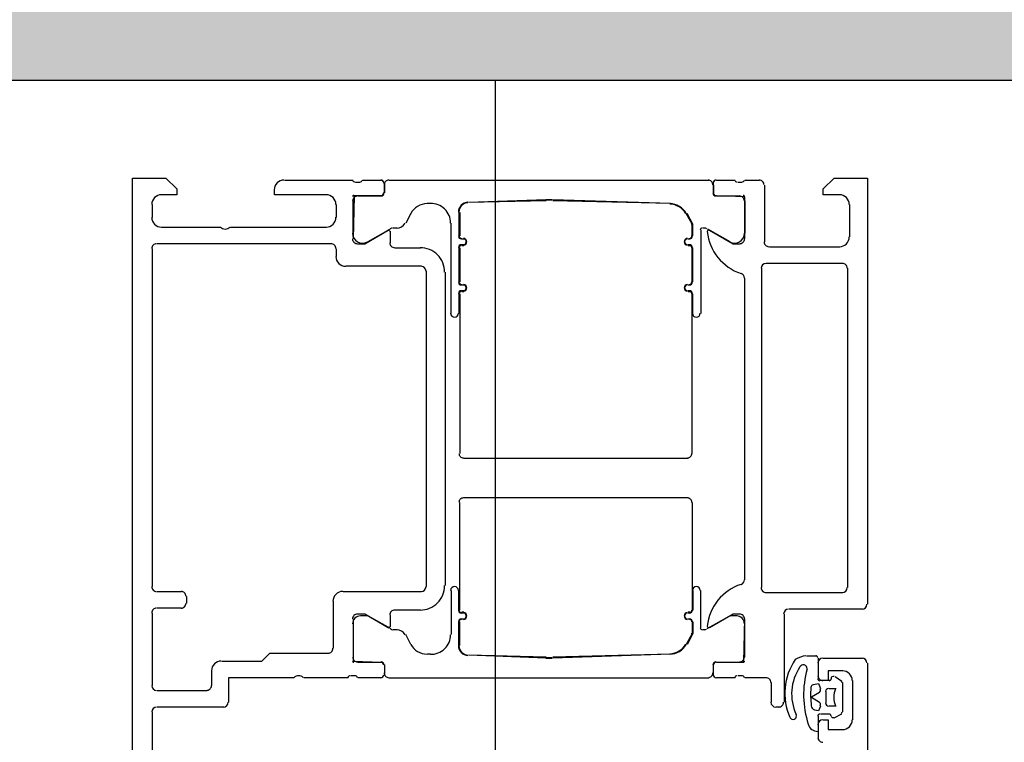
# Model space of a CAD drawing. Extents: x 2 to 87, y -108 to 11.
# Tile 314 of 352: x 49.7791 to 49.8796, y -31.6583 to -31.5845. Entities that reach past the tile are written whole.
import ezdxf

# ---------------------------------------------------------------- set-up
doc = ezdxf.new("R2010")
doc.units = 0
doc.header["$MEASUREMENT"] = 0
doc.linetypes.add('DOT', pattern=[0.25, 0, -0.25])
for name, color, linetype in [('13', 7, 'CONTINUOUS'), ('18', 7, 'CONTINUOUS'), ('2', 7, 'CONTINUOUS'), ('25', 7, 'CONTINUOUS'), ('32', 7, 'CONTINUOUS')]:
    doc.layers.add(name, color=color, linetype=linetype)

msp = doc.modelspace()

# ---------------------------------------------------------------- linework, layer by layer
at = {"layer": '13', "color": 62, "linetype": 'Continuous'}
msp.add_line((49.82759999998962, -31.59070000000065), (49.82759999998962, -32.74869999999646), dxfattribs=at)
at = {"layer": '18', "color": 1, "linetype": 'DOT'}
msp.add_lwpolyline([(49.62759999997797, -31.59070000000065), (50.02759999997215, -31.59070000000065), (50.02759999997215, -32.74869999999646), (49.62759999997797, -32.74869999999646)], close=True, dxfattribs=at)
at = {"layer": '2', "color": 62, "linetype": 'Continuous'}
msp.add_line((49.62759999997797, -31.59070000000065), (50.02759999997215, -31.59070000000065), dxfattribs=at)
at = {"layer": '25', "color": 62, "linetype": 'Continuous'}
msp.add_line((49.62759999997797, -31.59070000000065), (50.02759999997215, -31.59070000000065), dxfattribs=at)
for points in [[(49.62759999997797, -31.05070000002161), (49.62759999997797, -31.59070000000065), (50.02759999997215, -31.59070000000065)], [(49.62759999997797, -31.05070000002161), (50.02759999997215, -31.05070000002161), (50.02759999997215, -31.59070000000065)], [(49.62759999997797, -31.59070000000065), (49.62759999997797, -31.59070000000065), (50.02759999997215, -31.59070000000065)]]:
    msp.add_solid(points, dxfattribs=at)
at = {"layer": '32', "color": 62, "linetype": 'Continuous'}
for p, q in [((49.80609999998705, -31.60090000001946), (49.81309999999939, -31.60090000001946)), ((49.81339999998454, -31.60109999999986), (49.81379999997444, -31.60109999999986)), ((49.81409999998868, -31.60090000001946), (49.81599999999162, -31.60090000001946)), ((49.81629999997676, -31.60120000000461), (49.81629999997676, -31.6021999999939)), ((49.81680000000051, -31.60090000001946), (49.84939999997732, -31.60090000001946)), ((49.84989999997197, -31.6021999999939), (49.84989999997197, -31.60120000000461)), ((49.85019999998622, -31.60090000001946), (49.85209999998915, -31.60090000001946)), ((49.8523999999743, -31.60109999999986), (49.85279999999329, -31.60109999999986)), ((49.85309999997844, -31.60090000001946), (49.85459999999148, -31.60090000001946)), ((49.81629999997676, -31.6021999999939), (49.81629999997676, -31.60140000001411)), ((49.84989999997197, -31.60140000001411), (49.84989999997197, -31.6021999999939)), ((49.85509999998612, -31.60140000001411), (49.85509999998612, -31.60719999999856)), ((49.81309999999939, -31.60630000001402), (49.81309999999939, -31.60300000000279)), ((49.81359999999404, -31.60250000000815), (49.81599999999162, -31.60250000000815)), ((49.83279999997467, -31.60289999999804), (49.82489999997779, -31.60320000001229)), ((49.83279999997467, -31.60300000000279), (49.82489999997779, -31.60320000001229)), ((49.84549999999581, -31.60330000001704), (49.83349999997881, -31.60289999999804)), ((49.84549999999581, -31.60330000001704), (49.83349999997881, -31.60300000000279)), ((49.85019999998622, -31.60250000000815), (49.85259999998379, -31.60250000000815)), ((49.85309999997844, -31.60300000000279), (49.85309999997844, -31.60630000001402)), ((49.79259999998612, -31.60340000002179), (49.79259999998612, -31.60469999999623)), ((49.81139999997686, -31.60469999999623), (49.81139999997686, -31.60340000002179)), ((49.82099999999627, -31.60330000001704), (49.82069999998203, -31.60330000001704)), ((49.8238999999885, -31.60420000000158), (49.8238999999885, -31.60659999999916)), ((49.82399999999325, -31.60420000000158), (49.82399999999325, -31.60659999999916)), ((49.8637999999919, -31.60670000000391), (49.8637999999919, -31.60340000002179)), ((49.81899999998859, -31.60430000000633), (49.81849999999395, -31.60529999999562)), ((49.79359999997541, -31.60570000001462), (49.79959999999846, -31.60570000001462)), ((49.80059999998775, -31.60570000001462), (49.81039999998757, -31.60570000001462)), ((49.81689999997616, -31.60589999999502), (49.81459999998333, -31.60719999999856)), ((49.81689999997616, -31.60610000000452), (49.81689999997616, -31.60730000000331)), ((49.8175999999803, -31.60580000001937), (49.81719999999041, -31.60580000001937)), ((49.8230999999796, -31.61449999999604), (49.8230999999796, -31.60529999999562)), ((49.84859999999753, -31.60599999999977), (49.84859999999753, -31.61449999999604)), ((49.84899999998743, -31.60580000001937), (49.84879999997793, -31.60580000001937)), ((49.85159999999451, -31.60719999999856), (49.84929999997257, -31.60589999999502)), ((49.82419999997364, -31.60690000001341), (49.82439999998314, -31.60690000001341)), ((49.82419999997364, -31.60690000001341), (49.82439999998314, -31.60690000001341)), ((49.84729999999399, -31.60690000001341), (49.84749999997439, -31.60690000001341)), ((49.84729999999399, -31.60690000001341), (49.84749999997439, -31.60690000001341)), ((49.79259999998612, -31.6079000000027), (49.79259999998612, -31.64240000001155)), ((49.81089999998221, -31.60740000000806), (49.79309999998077, -31.60740000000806)), ((49.81139999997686, -31.60870000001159), (49.81139999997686, -31.6079000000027)), ((49.81739999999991, -31.60779999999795), (49.81999999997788, -31.60779999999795)), ((49.8238999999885, -31.60779999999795), (49.8238999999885, -31.61130000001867)), ((49.82399999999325, -31.60779999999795), (49.82399999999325, -31.61130000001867)), ((49.82439999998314, -31.60750000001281), (49.82419999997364, -31.60750000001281)), ((49.82439999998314, -31.60760000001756), (49.82419999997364, -31.60760000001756)), ((49.84749999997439, -31.60750000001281), (49.84729999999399, -31.60750000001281)), ((49.84749999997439, -31.60760000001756), (49.84729999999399, -31.60760000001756)), ((49.84769999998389, -31.61130000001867), (49.84769999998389, -31.60779999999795)), ((49.84779999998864, -31.61130000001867), (49.84779999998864, -31.60779999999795)), ((49.85559999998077, -31.6076999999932), (49.8627999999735, -31.6076999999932)), ((49.82009999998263, -31.60970000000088), (49.81239999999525, -31.60970000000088)), ((49.82059999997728, -31.64240000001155), (49.82059999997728, -31.61019999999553)), ((49.85480000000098, -31.60990000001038), (49.85480000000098, -31.6425000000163)), ((49.86309999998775, -31.60940000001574), (49.85529999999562, -31.60940000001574)), ((49.8635999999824, -31.6425000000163), (49.8635999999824, -31.60990000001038)), ((49.82249999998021, -31.61030000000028), (49.82249999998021, -31.6423000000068)), ((49.85309999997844, -31.6417000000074), (49.85309999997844, -31.61089999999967)), ((49.82419999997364, -31.61160000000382), (49.82439999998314, -31.61160000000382)), ((49.82419999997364, -31.61160000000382), (49.82439999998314, -31.61160000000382)), ((49.82439999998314, -31.61220000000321), (49.82419999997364, -31.61220000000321)), ((49.84729999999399, -31.61160000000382), (49.84749999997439, -31.61160000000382)), ((49.84729999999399, -31.61160000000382), (49.84749999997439, -31.61160000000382)), ((49.84749999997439, -31.61220000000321), (49.84729999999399, -31.61220000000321)), ((49.8238999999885, -31.61250000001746), (49.8238999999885, -31.61449999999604)), ((49.82399999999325, -31.61250000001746), (49.82399999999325, -31.62880000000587)), ((49.82439999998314, -31.61230000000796), (49.82419999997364, -31.61230000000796)), ((49.84749999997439, -31.61230000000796), (49.84729999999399, -31.61230000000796)), ((49.84769999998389, -31.62880000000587), (49.84769999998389, -31.61250000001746)), ((49.84779999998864, -31.61449999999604), (49.84779999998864, -31.61250000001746)), ((49.82439999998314, -31.62930000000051), (49.84729999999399, -31.62930000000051)), ((49.82439999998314, -31.63330000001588), (49.84729999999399, -31.63330000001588)), ((49.82399999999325, -31.64480000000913), (49.82399999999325, -31.63380000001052)), ((49.84769999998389, -31.63380000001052), (49.84769999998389, -31.64480000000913)), ((49.79309999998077, -31.64290000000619), (49.7955999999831, -31.64290000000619)), ((49.79609999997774, -31.64340000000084), (49.79609999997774, -31.64410000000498)), ((49.812099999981, -31.64290000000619), (49.82009999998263, -31.64290000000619)), ((49.8230999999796, -31.64280000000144), (49.8230999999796, -31.64730000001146)), ((49.8238999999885, -31.64480000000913), (49.8238999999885, -31.64280000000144)), ((49.84779999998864, -31.64280000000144), (49.84779999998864, -31.64480000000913)), ((49.84859999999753, -31.64660000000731), (49.84859999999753, -31.64280000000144)), ((49.85529999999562, -31.64300000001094), (49.86309999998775, -31.64300000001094)), ((49.81109999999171, -31.64870000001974), (49.81109999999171, -31.64389999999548)), ((49.79259999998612, -31.64509999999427), (49.79259999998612, -31.65249999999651)), ((49.7955999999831, -31.64459999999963), (49.79309999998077, -31.64459999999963)), ((49.81689999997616, -31.64530000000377), (49.81689999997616, -31.64650000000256)), ((49.81999999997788, -31.64480000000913), (49.81739999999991, -31.64480000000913)), ((49.82439999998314, -31.64500000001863), (49.82419999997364, -31.64500000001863)), ((49.82439999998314, -31.64509999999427), (49.82419999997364, -31.64509999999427)), ((49.84749999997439, -31.64500000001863), (49.84729999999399, -31.64500000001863)), ((49.84749999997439, -31.64509999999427), (49.84729999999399, -31.64509999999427)), ((49.85709999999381, -31.64519999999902), (49.85709999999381, -31.65420000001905)), ((49.86509999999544, -31.64470000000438), (49.85759999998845, -31.64470000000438)), ((49.81309999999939, -31.64620000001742), (49.81309999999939, -31.64960000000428)), ((49.8238999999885, -31.64840000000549), (49.8238999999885, -31.64600000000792)), ((49.82399999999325, -31.64840000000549), (49.82399999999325, -31.64600000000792)), ((49.82419999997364, -31.64569999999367), (49.82439999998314, -31.64569999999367)), ((49.82419999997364, -31.64569999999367), (49.82439999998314, -31.64569999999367)), ((49.84729999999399, -31.64569999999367), (49.84749999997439, -31.64569999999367)), ((49.84729999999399, -31.64569999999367), (49.84749999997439, -31.64569999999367)), ((49.85309999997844, -31.64960000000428), (49.85309999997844, -31.64620000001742)), ((49.8175999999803, -31.64680000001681), (49.81719999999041, -31.64680000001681)), ((49.81899999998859, -31.64830000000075), (49.81849999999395, -31.64730000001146)), ((49.84899999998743, -31.64680000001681), (49.84879999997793, -31.64680000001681)), ((49.82099999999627, -31.64930000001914), (49.82069999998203, -31.64930000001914)), ((49.83279999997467, -31.64960000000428), (49.82489999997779, -31.64939999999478)), ((49.83279999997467, -31.64970000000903), (49.82489999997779, -31.64939999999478)), ((49.84549999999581, -31.64930000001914), (49.83349999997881, -31.64960000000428)), ((49.84549999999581, -31.64930000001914), (49.83349999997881, -31.64970000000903)), ((49.81359999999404, -31.65009999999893), (49.81599999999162, -31.65009999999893)), ((49.81629999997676, -31.65040000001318), (49.81629999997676, -31.65140000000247)), ((49.81629999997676, -31.65040000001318), (49.81629999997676, -31.65120000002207)), ((49.84989999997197, -31.65140000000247), (49.84989999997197, -31.65040000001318)), ((49.84989999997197, -31.65120000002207), (49.84989999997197, -31.65040000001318)), ((49.85019999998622, -31.65009999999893), (49.85259999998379, -31.65009999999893)), ((49.86039999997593, -31.64949999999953), (49.85939999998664, -31.64949999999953)), ((49.86059999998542, -31.65180000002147), (49.86059999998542, -31.64970000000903)), ((49.86059999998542, -31.65150000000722), (49.86059999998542, -31.65020000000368)), ((49.86109999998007, -31.64970000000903), (49.86509999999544, -31.64970000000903)), ((49.86559999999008, -31.65020000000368), (49.86559999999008, -31.74720000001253)), ((49.79869999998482, -31.65249999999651), (49.79869999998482, -31.65100000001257)), ((49.81259999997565, -31.65170000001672), (49.80809999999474, -31.65170000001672)), ((49.81329999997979, -31.65150000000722), (49.8128999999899, -31.65150000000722)), ((49.81599999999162, -31.65170000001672), (49.81359999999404, -31.65170000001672)), ((49.81680000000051, -31.65170000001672), (49.84939999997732, -31.65170000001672)), ((49.85209999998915, -31.65170000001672), (49.85019999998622, -31.65170000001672)), ((49.85279999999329, -31.65150000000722), (49.8523999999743, -31.65150000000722)), ((49.85529999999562, -31.65170000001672), (49.85309999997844, -31.65170000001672)), ((49.85579999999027, -31.65420000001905), (49.85579999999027, -31.65220000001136)), ((49.86179999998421, -31.65200000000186), (49.86079999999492, -31.65200000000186)), ((49.862999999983, -31.65210000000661), (49.86229999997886, -31.65160000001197)), ((49.86309999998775, -31.65520000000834), (49.86309999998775, -31.65220000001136)), ((49.86409999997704, -31.65600000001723), (49.86409999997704, -31.65200000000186)), ((49.79309999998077, -31.65300000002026), (49.79819999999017, -31.65300000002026)), ((49.86139999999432, -31.65429999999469), (49.86139999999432, -31.6530999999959)), ((49.86169999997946, -31.65280000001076), (49.86239999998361, -31.65280000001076)), ((49.79259999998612, -31.65520000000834), (49.79259999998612, -31.66060000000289)), ((49.79989999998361, -31.65470000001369), (49.79309999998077, -31.65470000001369)), ((49.85659999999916, -31.65470000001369), (49.85629999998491, -31.65470000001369)), ((49.86079999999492, -31.65540000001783), (49.86169999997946, -31.65540000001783)), ((49.86239999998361, -31.65460000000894), (49.86169999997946, -31.65460000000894)), ((49.86219999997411, -31.65580000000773), (49.862999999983, -31.65540000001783)), ((49.86059999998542, -31.65720000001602), (49.86059999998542, -31.65559999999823)), ((49.86059999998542, -31.65780000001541), (49.86059999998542, -31.65650000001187))]:
    msp.add_line(p, q, dxfattribs=at)
for points in [[(49.79059999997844, -31.66920000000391), (49.79059999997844, -31.60070000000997), (49.79399999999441, -31.60070000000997), (49.79509999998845, -31.601800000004), (49.79509999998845, -31.6024000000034), (49.79359999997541, -31.6024000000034)], [(49.8627999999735, -31.6024000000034), (49.86109999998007, -31.6024000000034), (49.86109999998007, -31.601800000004), (49.86219999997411, -31.60070000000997), (49.86559999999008, -31.60070000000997), (49.86559999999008, -31.64420000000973)], [(49.81039999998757, -31.6024000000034), (49.80509999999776, -31.6024000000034), (49.80509999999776, -31.60190000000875)], [(49.81599999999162, -31.60250000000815), (49.81319999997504, -31.60250000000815), (49.81309999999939, -31.60690000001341)], [(49.85309999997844, -31.60690000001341), (49.85309999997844, -31.6026000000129), (49.85019999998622, -31.60250000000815)], [(49.84769999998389, -31.60659999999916), (49.84769999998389, -31.60540000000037), (49.84709999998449, -31.60430000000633)], [(49.84779999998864, -31.60659999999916), (49.84779999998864, -31.60540000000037), (49.84719999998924, -31.60430000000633)], [(49.81359999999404, -31.60740000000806), (49.81429999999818, -31.60740000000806), (49.81669999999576, -31.60599999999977)], [(49.84949999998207, -31.60599999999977), (49.85189999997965, -31.60740000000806), (49.85259999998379, -31.60740000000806)], [(49.81669999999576, -31.64660000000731), (49.81429999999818, -31.64519999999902), (49.81359999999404, -31.64519999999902)], [(49.81699999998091, -31.64670000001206), (49.81459999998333, -31.64540000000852), (49.81389999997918, -31.64540000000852)], [(49.85229999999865, -31.64540000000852), (49.85159999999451, -31.64540000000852), (49.84919999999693, -31.64670000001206)], [(49.85259999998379, -31.64519999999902), (49.85189999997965, -31.64519999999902), (49.84949999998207, -31.64660000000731)], [(49.81309999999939, -31.64569999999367), (49.81309999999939, -31.64999999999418), (49.81599999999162, -31.65009999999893)], [(49.84769999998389, -31.64600000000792), (49.84769999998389, -31.64720000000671), (49.84709999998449, -31.64830000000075)], [(49.84779999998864, -31.64600000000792), (49.84779999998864, -31.64720000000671), (49.84719999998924, -31.64830000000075)], [(49.85019999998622, -31.65009999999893), (49.85299999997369, -31.65009999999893), (49.85309999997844, -31.64569999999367)], [(49.79969999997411, -31.64999999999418), (49.80379999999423, -31.64999999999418), (49.80459999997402, -31.64920000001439), (49.81059999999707, -31.64920000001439)], [(49.86309999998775, -31.65100000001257), (49.86159999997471, -31.65100000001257), (49.86159999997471, -31.65200000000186), (49.86109999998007, -31.65200000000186)], [(49.80709999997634, -31.65170000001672), (49.80039999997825, -31.65170000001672), (49.80039999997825, -31.65420000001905)], [(49.86009999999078, -31.65240000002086), (49.86059999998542, -31.65230000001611), (49.86079999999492, -31.65280000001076)], [(49.86069999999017, -31.65320000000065), (49.85989999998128, -31.6536999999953), (49.86069999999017, -31.65420000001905)], [(49.86079999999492, -31.65460000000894), (49.86059999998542, -31.65510000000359), (49.86019999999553, -31.65499999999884)], [(49.86109999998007, -31.65600000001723), (49.86159999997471, -31.65600000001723), (49.86159999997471, -31.65700000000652), (49.86309999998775, -31.65700000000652)]]:
    msp.add_lwpolyline(points, dxfattribs=at)
for centre, radius, start, end in [((49.80605178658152, -31.60189687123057), 0.000999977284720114, 89.99652222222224, 180.0013027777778), ((49.81332150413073, -31.60081805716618), 0.0002788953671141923, 196.4199250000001, 271.1645416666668), ((49.81378642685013, -31.60081802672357), 0.0002789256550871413, 268.8371472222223, 343.5753861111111), ((49.815933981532, -31.60119689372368), 0.0002999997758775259, 359.9999583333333, 90.00004444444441), ((49.81676182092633, -31.60139690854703), 0.0004999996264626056, 89.99995833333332, 180.0000444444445), ((49.84934182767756, -31.60139690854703), 0.0004999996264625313, 359.9999583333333, 90.00004444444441), ((49.85017209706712, -31.60119690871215), 0.0002999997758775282, 89.99995833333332, 180.0000444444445), ((49.85231965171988, -31.60081804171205), 0.0002789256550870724, 196.4246111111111, 271.16285), ((49.85278457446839, -31.60081807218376), 0.0002788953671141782, 268.8354583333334, 343.5800750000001), ((49.85455182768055, -31.60139690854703), 0.0004999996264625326, 359.9999583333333, 90.00004444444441), ((49.815933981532, -31.60217686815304), 0.0002999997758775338, 269.9999583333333, 4.444444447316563e-05), ((49.81596182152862, -31.6022172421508), 0.000299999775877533, 269.9999583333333, 4.444444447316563e-05), ((49.85014182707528, -31.6022172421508), 0.0002999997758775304, 179.9999583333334, 270.0000444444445), ((49.85017209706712, -31.60217688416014), 0.0002999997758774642, 179.9999583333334, 270.0000444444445), ((49.79355182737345, -31.60339690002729), 0.001000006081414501, 90.00034722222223, 179.99965), ((49.81035182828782, -31.60339688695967), 0.000999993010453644, 359.9996, 90.0008583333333), ((49.81317398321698, -31.60259686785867), 0.0001199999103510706, 89.99995833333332, 180.0000444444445), ((49.81356182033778, -31.60301690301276), 0.0004999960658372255, 89.99966388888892, 180.0003361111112), ((49.82486181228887, -31.60415952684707), 0.001000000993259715, 91.87963611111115, 179.9999472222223), ((49.82486181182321, -31.6041595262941), 0.0009500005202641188, 91.87966944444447, 179.9999805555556), ((49.83309181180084, -31.61289690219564), 0.009999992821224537, 88.120375, 91.8796277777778), ((49.83309180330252, -31.61289716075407), 0.00995025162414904, 88.120375, 91.8796277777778), ((49.85254182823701, -31.60301690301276), 0.0004999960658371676, 359.999663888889, 90.00033611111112), ((49.85293209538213, -31.60259688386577), 0.0001199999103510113, 359.9999583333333, 90.00004444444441), ((49.86275182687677, -31.60339689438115), 0.000999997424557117, 359.9995666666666, 90.00043611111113), ((49.82071925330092, -31.60529600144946), 0.001999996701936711, 91.72294722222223, 150.0000611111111), ((49.82106181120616, -31.60528477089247), 0.002000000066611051, 360, 91.87960833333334), ((49.8453843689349, -31.60529600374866), 0.001949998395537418, 29.99998611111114, 88.27903333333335), ((49.84538436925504, -31.60529600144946), 0.00199999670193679, 29.99993888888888, 88.27705277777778), ((49.79355181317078, -31.60469690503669), 0.0009999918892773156, 179.9990777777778, 270.0009250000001), ((49.81035182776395, -31.60469689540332), 0.0009999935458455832, 269.9996305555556, 359.9999111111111), ((49.80005181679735, -31.60517194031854), 0.0007249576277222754, 226.3948111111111, 313.6051916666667), ((49.8167130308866, -31.60613560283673), 0.0001390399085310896, 3.391305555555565, 114.0590805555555), ((49.81714322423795, -31.60629691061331), 0.0005000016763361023, 89.99999166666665, 119.9998805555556), ((49.81754330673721, -31.60479690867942), 0.001000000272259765, 270.0000333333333, 329.9999916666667), ((49.84754181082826, -31.60543280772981), 0.0001500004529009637, 359.9999222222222, 29.99981111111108), ((49.84754181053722, -31.60543280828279), 0.0002000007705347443, 9.999999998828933e-05, 29.99998888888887), ((49.84874181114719, -31.60599690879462), 0.0001999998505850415, 89.99995833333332, 180.0000444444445), ((49.84896042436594, -31.60629691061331), 0.0005000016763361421, 60.00011944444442, 90.00000833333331), ((49.84939091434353, -31.60613559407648), 0.0001390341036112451, 65.9374138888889, 185.631688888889), ((49.85422842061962, -31.60565856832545), 0.00500000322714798, 185.6317194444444, 252.2549833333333), ((49.81355181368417, -31.60689689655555), 0.0004999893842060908, 179.9987833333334, 270.0012166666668), ((49.81406175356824, -31.60634394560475), 0.0009999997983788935, 179.3195, 299.9999888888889), ((49.82416181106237, -31.60659690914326), 0.0002999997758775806, 179.9999583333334, 270.0000444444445), ((49.82416181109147, -31.60659690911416), 0.000249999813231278, 179.9999583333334, 270.0000444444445), ((49.8243618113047, -31.60719690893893), 0.0003500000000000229, 270, 90), ((49.8243618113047, -31.60719690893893), 0.0003000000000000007, 270, 90), ((49.84724181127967, -31.60719690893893), 0.0003500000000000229, 90, 270), ((49.84724181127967, -31.60719690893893), 0.0003000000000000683, 90, 270), ((49.8474418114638, -31.60659690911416), 0.0002499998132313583, 269.9999583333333, 4.444444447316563e-05), ((49.847441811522, -31.60659690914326), 0.0002999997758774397, 269.9999583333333, 4.444444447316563e-05), ((49.85204189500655, -31.60634394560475), 0.000999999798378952, 240.0000111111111, 0.6805000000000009), ((49.85255213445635, -31.6068969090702), 0.0004999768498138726, 269.9990666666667, 0.003455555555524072), ((49.85555182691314, -31.6071968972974), 0.0004999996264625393, 179.9999583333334, 270.0000444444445), ((49.86275183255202, -31.60669690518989), 0.0009999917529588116, 270.0003861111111, 0.0004722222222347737), ((49.7930518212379, -31.60789689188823), 0.0004999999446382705, 89.99999444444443, 180.0018416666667), ((49.8108518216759, -31.60789689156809), 0.0004999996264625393, 359.9999583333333, 90.00004444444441), ((49.81735182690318, -31.60729689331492), 0.0004999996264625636, 179.9999583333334, 270.0000444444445), ((49.81995214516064, -31.6102968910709), 0.002499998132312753, 359.9999583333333, 90.00004444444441), ((49.82416181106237, -31.6077969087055), 0.0002999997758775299, 89.99995833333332, 180.0000444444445), ((49.82416181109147, -31.6077969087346), 0.0002499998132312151, 89.99995833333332, 180.0000444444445), ((49.847441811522, -31.6077969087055), 0.0002999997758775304, 359.9999583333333, 90.00004444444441), ((49.8474418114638, -31.6077969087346), 0.0002499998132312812, 359.9999583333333, 90.00004444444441), ((49.81235181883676, -31.60869688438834), 0.0009999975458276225, 179.9998583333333, 270.0001388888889), ((49.82005213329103, -31.61019691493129), 0.0005000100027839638, 0.002063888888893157, 89.99530277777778), ((49.85525185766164, -31.60989693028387), 0.0005000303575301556, 90.0034777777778, 179.9965222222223), ((49.86305185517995, -31.60989686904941), 0.0004999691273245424, 359.9964611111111, 90.00789166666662), ((49.8525521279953, -31.61089687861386), 0.0004999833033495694, 359.9991611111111, 72.25514444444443), ((49.82416181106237, -31.61129690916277), 0.0002999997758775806, 179.9999583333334, 270.0000444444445), ((49.82416181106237, -31.61249690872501), 0.0002999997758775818, 89.99995833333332, 180.0000444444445), ((49.82416181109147, -31.61129690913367), 0.0002499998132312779, 179.9999583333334, 270.0000444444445), ((49.82416181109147, -31.61249690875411), 0.0002499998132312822, 89.99995833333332, 180.0000444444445), ((49.8243618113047, -31.61189690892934), 0.000350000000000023, 270, 90), ((49.8243618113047, -31.61189690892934), 0.0003000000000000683, 270, 90), ((49.84724181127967, -31.61189690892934), 0.0003500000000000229, 90, 270), ((49.84724181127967, -31.61189690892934), 0.0003000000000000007, 90, 270), ((49.8474418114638, -31.61129690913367), 0.0002499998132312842, 269.9999583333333, 4.444444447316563e-05), ((49.847441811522, -31.61129690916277), 0.000299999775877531, 269.9999583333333, 4.444444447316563e-05), ((49.847441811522, -31.61249690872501), 0.0002999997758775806, 359.9999583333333, 90.00004444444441), ((49.8474418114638, -31.61249690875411), 0.0002499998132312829, 359.9999583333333, 90.00004444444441), ((49.82346181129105, -31.61449690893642), 0.0004000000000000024, 180, 360), ((49.84814181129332, -31.61449690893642), 0.0004000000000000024, 180, 360), ((49.82436181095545, -31.62879690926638), 0.0004499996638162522, 179.9999583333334, 270.0000444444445), ((49.84724181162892, -31.62879690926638), 0.0004499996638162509, 269.9999583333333, 4.444444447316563e-05), ((49.82436181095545, -31.63379689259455), 0.0004499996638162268, 89.99995833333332, 180.0000444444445), ((49.84724181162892, -31.63379689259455), 0.0004499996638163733, 359.9999583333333, 90.00004444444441), ((49.79305179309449, -31.64239691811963), 0.0004999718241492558, 179.9984888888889, 270.0015083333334), ((49.81995214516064, -31.64229689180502), 0.00249999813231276, 269.9999583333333, 4.444444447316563e-05), ((49.82005211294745, -31.64239685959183), 0.0005000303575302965, 270.0034777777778, 359.9965222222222), ((49.82346181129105, -31.64279689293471), 0.0004000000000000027, 360, 180), ((49.84814181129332, -31.64279689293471), 0.0004000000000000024, 360, 180), ((49.85422870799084, -31.64693511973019), 0.005000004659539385, 107.7484444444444, 174.3773861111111), ((49.85255209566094, -31.6416968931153), 0.0004999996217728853, 287.7483861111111, 1.944444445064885e-05), ((49.79555180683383, -31.64339688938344), 0.0004999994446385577, 359.9982166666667, 90.00006388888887), ((49.81205184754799, -31.64389688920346), 0.000999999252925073, 89.99995833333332, 180.0000444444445), ((49.855251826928, -31.64249689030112), 0.0004999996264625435, 179.9999583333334, 270.0000444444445), ((49.86305180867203, -31.64249685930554), 0.0005000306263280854, 270.0017888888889, 359.9938527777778), ((49.79555181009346, -31.64409689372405), 0.0004999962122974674, 269.9995666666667, 0.0004361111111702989), ((49.86505181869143, -31.64419688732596), 0.00050000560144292, 270.0006416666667, 359.9993583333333), ((49.79305180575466, -31.64509688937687), 0.0004999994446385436, 89.99993611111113, 180.0017833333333), ((49.8135518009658, -31.64569687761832), 0.0004999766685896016, 89.99732499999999, 180.003475), ((49.81386181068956, -31.6461968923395), 0.0007999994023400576, 89.99995833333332, 180.0000444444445), ((49.81735170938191, -31.64529677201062), 0.0004998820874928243, 90.00482222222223, 180.0135138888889), ((49.82416181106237, -31.64479689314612), 0.0002999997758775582, 179.9999583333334, 270.0000444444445), ((49.82416181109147, -31.64479689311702), 0.0002499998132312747, 179.9999583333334, 270.0000444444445), ((49.8243618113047, -31.64539689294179), 0.0003500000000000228, 270, 90), ((49.8243618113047, -31.64539689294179), 0.0003000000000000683, 270, 90), ((49.84724181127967, -31.64539689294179), 0.0003500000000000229, 90, 270), ((49.84724181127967, -31.64539689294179), 0.0003000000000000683, 90, 270), ((49.8474418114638, -31.64479689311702), 0.0002499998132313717, 269.9999583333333, 4.444444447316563e-05), ((49.847441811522, -31.64479689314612), 0.0002999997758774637, 269.9999583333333, 4.444444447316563e-05), ((49.85224181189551, -31.6461968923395), 0.0007999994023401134, 359.9999583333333, 90.00004444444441), ((49.85255209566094, -31.64569689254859), 0.0004999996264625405, 359.9999583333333, 90.00004444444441), ((49.85755182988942, -31.64519689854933), 0.000500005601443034, 90.00064166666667, 179.9993583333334), ((49.82416181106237, -31.64599689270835), 0.000299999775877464, 89.99995833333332, 180.0000444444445), ((49.82416181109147, -31.64599689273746), 0.0002499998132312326, 89.99995833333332, 180.0000444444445), ((49.847441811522, -31.64599689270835), 0.0002999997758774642, 359.9999583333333, 90.00004444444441), ((49.8474418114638, -31.64599689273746), 0.0002499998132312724, 359.9999583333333, 90.00004444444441), ((49.81671302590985, -31.64645817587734), 0.0001390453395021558, 245.9441527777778, 356.6054583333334), ((49.81716678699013, -31.64630689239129), 0.0005000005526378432, 241.00005, 270.0000333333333), ((49.81754330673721, -31.64780689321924), 0.00100000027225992, 30.00000833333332, 89.99996666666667), ((49.82106181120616, -31.64730903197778), 0.002000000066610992, 268.1203916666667, 360), ((49.84754181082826, -31.64716099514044), 0.0001500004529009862, 330.0001916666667, 8.055555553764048e-05), ((49.84754181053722, -31.64716099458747), 0.0002000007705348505, 330.0000138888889, 359.9999027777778), ((49.84874181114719, -31.64660689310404), 0.0001999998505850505, 179.9999583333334, 270.0000444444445), ((49.84893683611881, -31.64630689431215), 0.0004999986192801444, 270.0000222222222, 299.0000055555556), ((49.84939021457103, -31.6464587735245), 0.0001381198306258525, 174.3772972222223, 299.9999027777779), ((49.82071925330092, -31.64729780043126), 0.001999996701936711, 209.9999388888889, 268.2770527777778), ((49.82486181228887, -31.64843427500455), 0.001000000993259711, 180.0000527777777, 268.1203638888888), ((49.82486181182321, -31.64843427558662), 0.0009500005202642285, 180.0000194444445, 268.1203305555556), ((49.84538436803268, -31.64729779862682), 0.001949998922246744, 271.7209916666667, 330.0000388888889), ((49.84538436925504, -31.64729780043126), 0.00199999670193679, 271.7229472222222, 330.0000611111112), ((49.81055185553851, -31.64869689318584), 0.0004999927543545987, 269.9991694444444, 0.006102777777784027), ((49.79965182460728, -31.65099693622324), 0.001000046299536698, 90.00351111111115, 179.9969444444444), ((49.81317398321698, -31.64999691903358), 0.0001199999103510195, 179.9999583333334, 270.0000444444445), ((49.81356181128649, -31.64958689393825), 0.0004999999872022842, 179.9999972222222, 270.0079083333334), ((49.815933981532, -31.65041691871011), 0.0002999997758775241, 359.9999583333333, 90.00004444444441), ((49.81596179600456, -31.65038656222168), 0.000300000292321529, 5.555555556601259e-05, 90.0079666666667), ((49.83309181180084, -31.63969690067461), 0.009999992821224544, 268.1203750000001, 271.8796277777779), ((49.83309181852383, -31.63969664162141), 0.009950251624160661, 268.1202861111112, 271.8795388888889), ((49.85014182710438, -31.65038656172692), 0.0002999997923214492, 89.99213055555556, 180.0000416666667), ((49.85017209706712, -31.65041691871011), 0.0002999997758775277, 89.99995833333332, 180.0000444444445), ((49.85254181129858, -31.64958689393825), 0.0004999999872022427, 269.9920916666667, 2.777777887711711e-06), ((49.85293209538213, -31.64999691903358), 0.0001199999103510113, 269.9999583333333, 4.444444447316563e-05), ((49.86319567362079, -31.65328428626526), 0.00602461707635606, 145.3495861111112, 204.0262555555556), ((49.85950011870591, -31.65163129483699), 0.002174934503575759, 94.50272499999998, 125.4199083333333), ((49.85906385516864, -31.65076401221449), 0.0003810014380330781, 354.0479888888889, 155.7164611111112), ((49.86033900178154, -31.64966142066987), 0.0001983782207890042, 0.1000555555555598, 91.0492166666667), ((49.86105185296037, -31.65019692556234), 0.000500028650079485, 90.00328333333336, 179.9967166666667), ((49.86505181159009, -31.65019690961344), 0.0005000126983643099, 0.00145555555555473, 89.99762777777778), ((49.815933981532, -31.65139689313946), 0.0002999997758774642, 269.9999583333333, 4.444444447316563e-05), ((49.81676179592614, -31.65119689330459), 0.0004999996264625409, 179.9999583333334, 270.0000444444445), ((49.84934182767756, -31.65119689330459), 0.0004999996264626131, 269.9999583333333, 4.444444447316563e-05), ((49.85017209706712, -31.65139689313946), 0.0002999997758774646, 179.9999583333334, 270.0000444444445), ((49.86277365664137, -31.65336521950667), 0.004905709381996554, 145.7932583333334, 205.1563833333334), ((49.86909320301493, -31.6534245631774), 0.01000000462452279, 164.8050472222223, 197.6472111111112), ((49.86305179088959, -31.65199693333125), 0.001000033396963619, 0.001913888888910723, 89.99808611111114), ((49.80755179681, -31.65222184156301), 0.000724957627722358, 46.3948111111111, 133.6051916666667), ((49.81281935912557, -31.65177572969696), 0.0002788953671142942, 88.83545833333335, 163.580075), ((49.81328428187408, -31.65177576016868), 0.0002789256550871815, 16.42461111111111, 91.16284999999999), ((49.85231965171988, -31.65177576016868), 0.0002789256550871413, 88.83714722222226, 163.5753861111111), ((49.85278457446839, -31.65177572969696), 0.0002788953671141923, 16.41992499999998, 91.16454166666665), ((49.85525238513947, -31.65219687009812), 0.000499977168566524, 359.9973833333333, 90.00353333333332), ((49.86012816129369, -31.65271504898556), 0.0002999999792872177, 103.7488555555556, 175.6724166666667), ((49.86073514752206, -31.65180831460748), 0.0001977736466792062, 179.9312305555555, 270.6440166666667), ((49.86105181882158, -31.65149690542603), 0.0004999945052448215, 179.9993694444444, 270.0006277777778), ((49.86170628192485, -31.65180699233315), 0.000199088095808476, 269.7382666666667, 359.9722138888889), ((49.86210507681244, -31.65176671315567), 0.0002037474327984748, 59.53977500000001, 191.4297055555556), ((49.86283898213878, -31.65222389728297), 0.0001943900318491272, 359.3557888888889, 60.27998888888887), ((49.79305184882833, -31.65249684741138), 0.0005000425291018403, 180.0005194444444, 269.9951277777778), ((49.79815179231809, -31.65249689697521), 0.0004999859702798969, 269.9983916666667, 0.001608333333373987), ((49.86944927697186, -31.65342043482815), 0.009647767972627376, 175.6723305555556, 186.8884805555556), ((49.86051632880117, -31.6529646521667), 0.0003000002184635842, 299.2631250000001, 25.2537055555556), ((49.86163335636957, -31.65310408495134), 0.0002999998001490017, 90.00038333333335, 180.0000777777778), ((49.86479478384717, -31.65370408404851), 0.00262080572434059, 159.9153944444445, 200.0843027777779), ((49.7998517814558, -31.65419689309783), 0.000499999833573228, 269.9999805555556, 359.9996750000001), ((49.85625236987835, -31.65419688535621), 0.0005000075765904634, 180.001786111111, 269.9991333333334), ((49.85655184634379, -31.65419690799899), 0.0004999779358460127, 269.9965555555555, 0.001727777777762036), ((49.86051574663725, -31.65444317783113), 0.0003000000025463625, 335.3844888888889, 60.73649999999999), ((49.86163335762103, -31.65430408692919), 0.0003000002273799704, 180.0000833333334, 270.0009527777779), ((49.79305181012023, -31.65519687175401), 0.0004999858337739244, 90.0019277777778, 180.0016222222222), ((49.85801717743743, -31.65560292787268), 0.0003508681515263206, 294.1201277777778, 25.73285833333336), ((49.86036754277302, -31.654517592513), 0.0005000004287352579, 186.8885138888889, 249.6735777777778), ((49.86073633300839, -31.65561204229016), 0.0001979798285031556, 89.41528055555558, 180.2995194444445), ((49.86168969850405, -31.65561674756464), 0.0002026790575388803, 0.7561499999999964, 89.53130833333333), ((49.86283865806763, -31.65518670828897), 0.0001947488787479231, 295.7727972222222, 1.360352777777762), ((49.8580171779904, -31.65560292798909), 0.0003508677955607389, 202.5073222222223, 294.1200527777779), ((49.86053153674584, -31.65618098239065), 0.001006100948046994, 195.8706111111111, 270.3881027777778), ((49.86105185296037, -31.65649692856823), 0.0005000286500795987, 90.00328333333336, 179.9967166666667), ((49.86209107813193, -31.65557662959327), 0.0002022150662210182, 190.6707777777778, 296.198813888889), ((49.8630518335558, -31.65599690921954), 0.000999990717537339, 269.9994694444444, 0.0005333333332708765), ((49.86105181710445, -31.65779691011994), 0.0004999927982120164, 179.999175, 270.0008250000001)]:
    msp.add_arc(centre, radius, start, end, dxfattribs=at)

doc.saveas('drawing.dxf')
